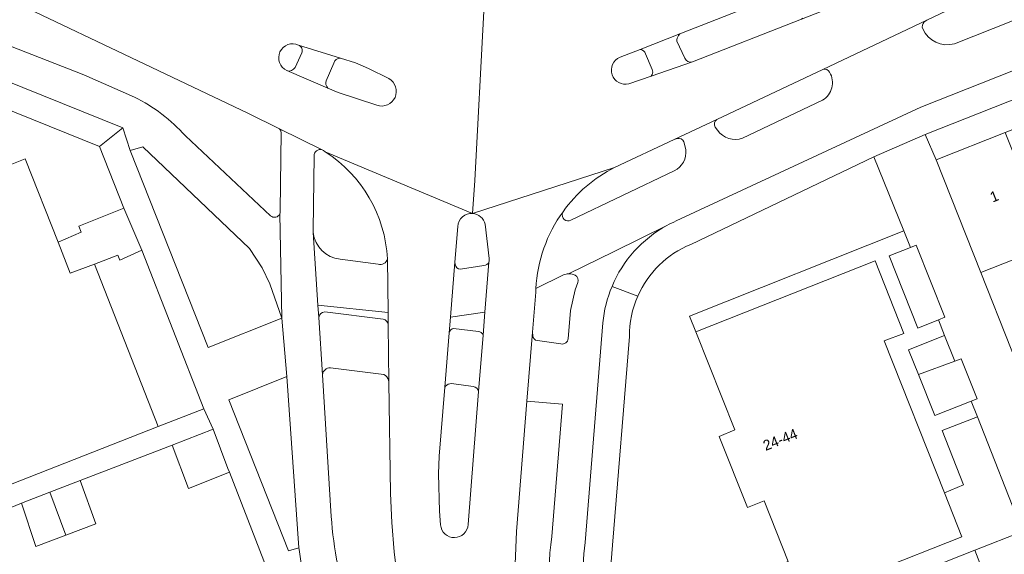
# Model space of a CAD drawing. Header units: metres. Extents: x 151448 to 154749, y 463108 to 465296.
# Tile 439 of 449: x 154552 to 154623, y 464889 to 464927. Entities that reach past the tile are written whole.
import ezdxf
from ezdxf.enums import TextEntityAlignment as Align

# ---------------------------------------------------------------- set-up
doc = ezdxf.new("R2010")
doc.units = ezdxf.units.M
for name, color, linetype, lineweight in [('B-PV-OG-BEBOUWING-GV', 1, 'Continuous', 9), ('B-PV-OG-BEBOUWING-T18', 2, 'Continuous', 9), ('B-PV-OG-TERREIN_BEGROEID-GV', 253, 'Continuous', 9), ('B-PV-OG-TERREIN_ERF-GV', 253, 'Continuous', 9), ('B-PV-VH-GESLOTENVERHARDING_ASFALT-GV', 253, 'Continuous', 9), ('B-PV-VH-OPENVERHARDING_BETONSTRAATSTEEN-GV', 253, 'Continuous', 9), ('B-PV-VH-OPENVERHARDING_TEGEL-GV', 253, 'Continuous', 9)]:
    doc.layers.add(name, color=color, linetype=linetype, lineweight=lineweight)
doc.styles.add('Drong', font='txt', dxfattribs={"height": 1.8})

msp = doc.modelspace()

# ---------------------------------------------------------------- linework, layer by layer
at = {"layer": 'B-PV-OG-BEBOUWING-GV', "flags": 128}
for points in [[(154626.341, 464910.889), (154623.102, 464919.033), (154618.113, 464917.056), (154621.353, 464908.913)], [(154554.741, 464911.112), (154552.362, 464917.126), (154548.13, 464915.441), (154544.226, 464913.905), (154540.051, 464912.26), (154542.723, 464905.476), (154543.075, 464904.581), (154547.92, 464892.28), (154561.96, 464897.79), (154557.37, 464909.52), (154555.628, 464908.869)], [(154618.297, 464905.502), (154618.74, 464905.68), (154616.68, 464910.9), (154616.261, 464910.734), (154614.74, 464910.13), (154616.8, 464904.9)], [(154618.719, 464893.013), (154614.38, 464903.97), (154615.78, 464904.52), (154613.71, 464909.75), (154600.77, 464904.64), (154603.6, 464897.56), (154602.47, 464897.07), (154604.51, 464891.95), (154605.7, 464892.42), (154607.435, 464888.053), (154606.22, 464887.57), (154607.31, 464884.82), (154619.98, 464889.83)], [(154619.473, 464902.513), (154616.842, 464901.551), (154618.03, 464898.59), (154620.651, 464899.625), (154621.07, 464899.79), (154619.92, 464902.69)], [(154562.989, 464896.456), (154564.155, 464893.309), (154567.126, 464894.496), (154567, 464894.764), (154565.926, 464897.611)], [(154556.349, 464893.894), (154554.139, 464893.038), (154555.309, 464889.939), (154557.479, 464890.759)], [(154554.139, 464893.038), (154552.101, 464892.249), (154553.138, 464889.119), (154555.309, 464889.939)]]:
    msp.add_lwpolyline(points, close=True, dxfattribs=at)
at = {"layer": 'B-PV-OG-TERREIN_BEGROEID-GV', "flags": 128}
for points in [[(154676.113, 464952.914), (154648.97, 464942.16), (154617.448, 464927.148), (154617.267, 464927.025)], [(154619.444, 464925.447), (154681.44, 464950.06), (154676.383, 464952.24), (154676.113, 464952.914)], [(154544.129, 464932.001), (154542.798, 464928.614), (154556.6, 464923.19), (154560.25, 464921.59)], [(154570.726, 464919.292), (154568.44, 464920.42), (154544.129, 464932.001)], [(154609.933, 464923.594), (154602.283, 464919.975)], [(154604.152, 464918.611), (154609.916, 464921.369)], [(154602.176, 464919.425), (154602.333, 464919.191)], [(154563.932, 464918.789), (154570.081, 464913.019)], [(154570.77, 464913.421), (154570.84, 464919.023)], [(154578.247, 464901.539), (154574.401, 464902.027)], [(154573.831, 464901.53), (154574.461, 464891.3)], [(154579.251, 464886.788), (154579.01, 464888.75), (154578.834, 464890.847), (154578.74, 464892.95), (154578.627, 464900.997), (154578.586, 464901.145)], [(154590.371, 464889.85), (154591.16, 464899.4), (154588.568, 464899.629), (154587.83, 464890.2), (154587.686, 464886.657), (154588.09, 464882.93)]]:
    msp.add_lwpolyline(points, dxfattribs=at)
at = {"layer": 'B-PV-OG-TERREIN_BEGROEID-GV'}
for points in [[(154617.267, 464927.025, 0.346298), (154617.163, 464926.511)], [(154617.163, 464926.511, 0.377721), (154619.444, 464925.447)], [(154610.435, 464923.38, 0.338308), (154609.933, 464923.594)], [(154609.916, 464921.369, 0.414224), (154610.435, 464923.38)], [(154560.25, 464921.59, -0.095802), (154563.932, 464918.789)], [(154602.283, 464919.975, 0.405665), (154602.176, 464919.425)], [(154570.84, 464919.023, 0.200897), (154570.726, 464919.292)], [(154602.333, 464919.191, 0.323177), (154604.152, 464918.611)], [(154570.081, 464913.019, 0.523096), (154570.75, 464913.159)], [(154570.75, 464913.159, 0.160537), (154570.77, 464913.421)], [(154574.401, 464902.027, 0.407765), (154573.831, 464901.53)], [(154578.586, 464901.145, 0.236018), (154578.247, 464901.539)], [(154574.461, 464891.3, 0.06626), (154575.861, 464884.36)], [(154590.784, 464880.321, -0.08427), (154590.371, 464889.85)]]:
    msp.add_lwpolyline(points, format="xyb", dxfattribs=at)
at = {"layer": 'B-PV-OG-TERREIN_BEGROEID-GV', "flags": 128}
for points in [[(154559.95, 464917.73), (154565.58, 464903.5), (154570.89, 464905.63), (154570.04, 464908.11), (154569.47, 464909.25), (154568.57, 464910.66), (154560.86, 464917.99)], [(154571.26, 464901.41), (154567.08, 464899.72), (154571.38, 464888.81), (154572.12, 464889.03)]]:
    msp.add_lwpolyline(points, close=True, dxfattribs=at)
at = {"layer": 'B-PV-OG-TERREIN_ERF-GV', "flags": 128}
for points in [[(154623.102, 464919.033), (154627.84, 464920.91), (154632.577, 464922.787), (154637.316, 464924.664), (154642.054, 464926.541), (154646.791, 464928.418), (154651.53, 464930.295), (154656.267, 464932.172), (154661.006, 464934.05), (154665.744, 464935.927), (154670.481, 464937.804), (154675.219, 464939.681), (154680.19, 464941.65), (154679.505, 464943.494), (154617.34, 464918.89), (154618.113, 464917.056)], [(154557.727, 464918.018), (154546.821, 464922.432), (154548.865, 464916.714), (154547.773, 464916.334), (154548.13, 464915.441), (154552.362, 464917.126), (154554.741, 464911.112), (154556.42, 464911.829), (154556.244, 464912.254), (154559.483, 464913.56)], [(154557.37, 464909.52), (154559.053, 464910.173), (154559.203, 464909.811), (154560.784, 464910.525), (154559.483, 464913.56), (154556.244, 464912.254), (154556.42, 464911.829), (154554.741, 464911.112), (154555.628, 464908.869)], [(154618.719, 464893.013), (154620.09, 464893.57), (154618.55, 464897.5), (154621.099, 464898.49), (154620.651, 464899.625), (154618.03, 464898.59), (154616.842, 464901.551), (154616.133, 464903.34), (154618.736, 464904.373), (154618.297, 464905.502), (154616.8, 464904.9), (154614.74, 464910.13), (154616.261, 464910.734), (154615.794, 464911.933), (154600.325, 464905.754), (154600.77, 464904.64), (154613.71, 464909.75), (154615.78, 464904.52), (154614.38, 464903.97)], [(154557.37, 464909.52), (154561.96, 464897.79), (154565.264, 464899.063), (154560.784, 464910.525), (154559.203, 464909.811), (154559.053, 464910.173)], [(154542.723, 464905.476), (154540.818, 464904.808), (154540.577, 464905.444), (154538.995, 464904.879), (154538.173, 464905.234), (154538.823, 464903.592), (154542.134, 464894.826), (154544.492, 464889.131), (154546.379, 464889.9), (154552.101, 464892.249), (154554.139, 464893.038), (154556.349, 464893.894), (154562.989, 464896.456), (154565.926, 464897.611), (154565.264, 464899.063), (154561.96, 464897.79), (154547.92, 464892.28), (154544.211, 464890.931), (154539.736, 464902.481), (154541.455, 464903.134), (154541.229, 464903.796), (154541.277, 464903.934), (154543.075, 464904.581)], [(154616.842, 464901.551), (154619.473, 464902.513), (154618.736, 464904.373), (154616.133, 464903.34)]]:
    msp.add_lwpolyline(points, close=True, dxfattribs=at)
for points in [[(154595.551, 464879.71), (154595.805, 464878.91), (154620.923, 464888.859), (154624.359, 464890.22), (154621.099, 464898.49), (154618.55, 464897.5), (154620.09, 464893.57), (154618.719, 464893.013), (154619.98, 464889.83), (154607.31, 464884.82), (154606.22, 464887.57), (154607.435, 464888.053), (154605.7, 464892.42), (154604.51, 464891.95), (154602.47, 464897.07), (154603.6, 464897.56), (154600.77, 464904.64), (154600.325, 464905.754), (154615.794, 464911.933), (154613.621, 464917.268), (154600.41, 464910.95)], [(154626.341, 464910.889), (154621.353, 464908.913), (154625.73, 464897.846)], [(154595.981, 464904.289), (154594.761, 464889.22)], [(154571.498, 464883.187), (154567.126, 464894.496), (154564.155, 464893.309), (154562.989, 464896.456), (154556.349, 464893.894), (154557.479, 464890.759), (154555.309, 464889.939), (154553.138, 464889.119), (154552.101, 464892.249), (154546.379, 464889.9), (154547.588, 464886.704)]]:
    msp.add_lwpolyline(points, dxfattribs=at)
at = {"layer": 'B-PV-OG-TERREIN_ERF-GV'}
for points in [[(154600.41, 464910.95, 0.193542), (154596.588, 464907.213)], [(154596.588, 464907.213, 0.105667), (154595.981, 464904.289)], [(154594.761, 464889.22, 0.097154), (154595.551, 464879.71)]]:
    msp.add_lwpolyline(points, format="xyb", dxfattribs=at)
at = {"layer": 'B-PV-VH-GESLOTENVERHARDING_ASFALT-GV', "flags": 128}
for points in [[(154585.486, 464927.796), (154584.834, 464915.574), (154584.654, 464913.184), (154594.909, 464916.499), (154599.212, 464918.529), (154602.283, 464919.975), (154609.933, 464923.594), (154617.448, 464927.148), (154648.97, 464942.16), (154676.113, 464952.914), (154682.039, 464955.262), (154688.352, 464957.763), (154724.65, 464972.11), (154726.193, 464972.685), (154727.76, 464973.19)], [(154499.744, 464949.868), (154500.916, 464949.495), (154502.012, 464949.085), (154541.998, 464932.859), (154544.129, 464932.001), (154568.44, 464920.42), (154570.726, 464919.292), (154573.808, 464917.771), (154573.89, 464917.73), (154574.03, 464917.641), (154584.654, 464913.184), (154584.834, 464915.574), (154585.486, 464927.796)], [(154595.307, 464924.462), (154596.747, 464925.028), (154599.633, 464926.163), (154607.558, 464929.278), (154615.265, 464932.306)], [(154617.961, 464930.98), (154615.985, 464930.203), (154608.393, 464927.216), (154600.544, 464924.128), (154597.563, 464923.102), (154595.946, 464922.545)], [(154572.102, 464925.349), (154575.132, 464924.403), (154576.22, 464924.06), (154577.15, 464923.66), (154578.618, 464922.921)], [(154577.758, 464921.001), (154574.96, 464921.93), (154574.226, 464922.242), (154571.251, 464923.508)], [(154594.909, 464916.499), (154584.654, 464913.184), (154574.03, 464917.641)], [(154582.35, 464890.682), (154582.27, 464891.67), (154582.2, 464894.37), (154582.248, 464895.646), (154582.653, 464900.624), (154582.975, 464904.571), (154583.066, 464905.682), (154583.389, 464909.656), (154583.602, 464912.25)], [(154585.56, 464912.404), (154585.85, 464909.92), (154585.86, 464909.785)], [(154578.52, 464909.9), (154578.567, 464906.019), (154578.577, 464905.145), (154578.627, 464900.997), (154578.74, 464892.95), (154578.834, 464890.847), (154579.01, 464888.75), (154579.251, 464886.788)], [(154585.831, 464909.672), (154585.546, 464906.045), (154585.415, 464904.393), (154585.093, 464900.319), (154584.34, 464890.71)], [(154588.09, 464882.93), (154587.686, 464886.657), (154587.83, 464890.2), (154588.568, 464899.629), (154588.992, 464904.604), (154589.229, 464907.499), (154589.238, 464907.753)]]:
    msp.add_lwpolyline(points, dxfattribs=at)
at = {"layer": 'B-PV-VH-GESLOTENVERHARDING_ASFALT-GV'}
for points in [[(154571.251, 464923.508, -0.996901), (154572.102, 464925.349)], [(154595.946, 464922.545, -0.936463), (154595.307, 464924.462)], [(154578.618, 464922.921, -0.911487), (154577.758, 464921.001)], [(154574.03, 464917.641, -0.240481), (154578.52, 464909.9)], [(154591.195, 464913.311, -0.121704), (154594.909, 464916.499)], [(154583.602, 464912.25, -0.416883), (154584.654, 464913.184)], [(154584.654, 464913.184, -0.335693), (154585.56, 464912.404)], [(154589.238, 464907.753, -0.146694), (154591.195, 464913.311)], [(154585.86, 464909.785, -0.222488), (154585.831, 464909.672)], [(154584.34, 464890.71, -0.933667), (154582.35, 464890.682)]]:
    msp.add_lwpolyline(points, format="xyb", dxfattribs=at)
at = {"layer": 'B-PV-VH-OPENVERHARDING_BETONSTRAATSTEEN-GV', "flags": 128}
for points in [[(154560.25, 464921.59), (154556.6, 464923.19), (154542.798, 464928.614), (154534.729, 464931.785), (154517.507, 464938.702), (154499.799, 464945.905), (154493.084, 464948.879), (154492.796, 464949.191), (154492.634, 464949.478), (154492.619, 464949.874)], [(154490.953, 464947.022), (154492.932, 464946.223), (154559.419, 464919.359), (154559.95, 464917.73), (154560.86, 464917.99), (154568.57, 464910.66), (154569.47, 464909.25), (154570.04, 464908.11), (154570.89, 464905.63), (154570.75, 464913.159)], [(154596.747, 464925.028), (154595.307, 464924.462)], [(154571.85, 464923.739), (154572.326, 464924.784)], [(154578.618, 464922.921), (154577.15, 464923.66), (154576.22, 464924.06), (154575.132, 464924.403)], [(154597.627, 464923.576), (154597.15, 464924.71)], [(154574.653, 464924.048), (154574.099, 464922.776)], [(154595.946, 464922.545), (154597.563, 464923.102), (154597.629, 464923.227)], [(154574.226, 464922.242), (154574.96, 464921.93), (154577.758, 464921.001)], [(154570.081, 464913.019), (154563.932, 464918.789)], [(154599.427, 464918.6), (154599.212, 464918.529), (154594.909, 464916.499)], [(154600.061, 464917.8), (154599.91, 464918.35)], [(154573.221, 464917.33), (154573.151, 464911.991)], [(154574.03, 464917.641), (154573.89, 464917.73), (154573.808, 464917.771)], [(154591.762, 464912.691), (154599.218, 464916.259)], [(154591.195, 464913.311), (154591.156, 464913.225)], [(154583.602, 464912.25), (154583.389, 464909.656), (154583.404, 464909.515)], [(154585.86, 464909.785), (154585.85, 464909.92), (154585.56, 464912.404)], [(154575.101, 464909.883), (154577.836, 464909.516)], [(154583.791, 464909.15), (154585.476, 464909.421)], [(154591.227, 464908.748), (154589.238, 464907.753), (154589.229, 464907.499), (154588.992, 464904.604), (154589.007, 464904.354)], [(154592.059, 464908.73), (154591.925, 464908.775)], [(154591.57, 464904.136), (154591.73, 464906.17), (154592.07, 464907.66), (154592.256, 464908.186)], [(154578.577, 464905.145), (154578.567, 464906.019), (154573.504, 464906.564), (154573.562, 464905.674)], [(154573.993, 464906.065), (154578.212, 464905.549)], [(154585.546, 464906.045), (154583.066, 464905.682), (154582.975, 464904.571)], [(154585.415, 464904.393), (154585.546, 464906.045)], [(154583.296, 464904.875), (154585.085, 464904.663)], [(154589.343, 464904), (154591.035, 464903.759)], [(154584.705, 464900.679), (154583.141, 464900.89)], [(154582.719, 464900.706), (154582.653, 464900.624), (154582.248, 464895.646), (154582.2, 464894.37), (154582.27, 464891.67), (154582.35, 464890.682)], [(154584.34, 464890.71), (154585.093, 464900.319)]]:
    msp.add_lwpolyline(points, dxfattribs=at)
at = {"layer": 'B-PV-VH-OPENVERHARDING_BETONSTRAATSTEEN-GV'}
for points in [[(154572.102, 464925.349, 0.996901), (154571.251, 464923.508)], [(154572.326, 464924.784, 0.414298), (154572.102, 464925.349)], [(154597.15, 464924.71, 0.362034), (154596.747, 464925.028)], [(154575.132, 464924.403, 0.369341), (154574.653, 464924.048)], [(154595.307, 464924.462, 0.936463), (154595.946, 464922.545)], [(154571.251, 464923.508, 0.395437), (154571.85, 464923.739)], [(154597.629, 464923.227, 0.200583), (154597.627, 464923.576)], [(154577.758, 464921.001, 0.911487), (154578.618, 464922.921)], [(154574.099, 464922.776, 0.316398), (154574.226, 464922.242)], [(154563.932, 464918.789, 0.095802), (154560.25, 464921.59)], [(154599.91, 464918.35, 0.364307), (154599.427, 464918.6)], [(154573.808, 464917.771, 0.54454), (154573.221, 464917.33)], [(154578.52, 464909.9, 0.240481), (154574.03, 464917.641)], [(154599.218, 464916.259, 0.30801), (154600.061, 464917.8)], [(154594.909, 464916.499, 0.121704), (154591.195, 464913.311)], [(154570.75, 464913.159, -0.523096), (154570.081, 464913.019)], [(154584.654, 464913.184, 0.416883), (154583.602, 464912.25)], [(154585.56, 464912.404, 0.335693), (154584.654, 464913.184)], [(154591.156, 464913.225, 0.673656), (154591.762, 464912.691)], [(154573.151, 464911.991, 0.02119), (154573.163, 464911.803)], [(154573.163, 464911.803, 0.356143), (154575.101, 464909.883)], [(154577.836, 464909.516, 0.438334), (154578.52, 464909.9)], [(154583.404, 464909.515, 0.348417), (154583.791, 464909.15)], [(154585.476, 464909.421, 0.319777), (154585.831, 464909.672)], [(154585.831, 464909.672, 0.222488), (154585.86, 464909.785)], [(154591.594, 464908.82, 0.087565), (154591.227, 464908.748)], [(154591.925, 464908.775, 0.081301), (154591.594, 464908.82)], [(154592.256, 464908.186, 0.354843), (154592.059, 464908.73)], [(154573.562, 464905.674, -0.377183), (154573.993, 464906.065)], [(154578.212, 464905.549, -0.305532), (154578.577, 464905.145)], [(154582.975, 464904.571, -0.334459), (154583.296, 464904.875)], [(154585.085, 464904.663, -0.320133), (154585.415, 464904.393)], [(154589.007, 464904.354, 0.368093), (154589.343, 464904)], [(154591.035, 464903.759, 0.423454), (154591.57, 464904.136)], [(154583.141, 464900.89, 0.217911), (154582.719, 464900.706)], [(154585.093, 464900.319, 0.350277), (154584.705, 464900.679)], [(154582.35, 464890.682, 0.933667), (154584.34, 464890.71)]]:
    msp.add_lwpolyline(points, format="xyb", dxfattribs=at)
at = {"layer": 'B-PV-VH-OPENVERHARDING_TEGEL-GV', "flags": 128}
for points in [[(154721.53, 464965.88), (154686.427, 464952.027), (154683.745, 464950.97), (154681.44, 464950.06), (154619.444, 464925.447)], [(154599.351, 464912.64), (154617.01, 464920.87), (154681.24, 464946.32), (154685.007, 464947.801), (154688.91, 464949.333), (154721.461, 464962.22)], [(154613.621, 464917.268), (154617.34, 464918.89), (154679.505, 464943.494), (154681.32, 464944.22), (154683.69, 464945.12), (154683.63, 464945.27), (154681.24, 464946.32), (154617.01, 464920.87), (154599.351, 464912.64)], [(154607.637, 464929.291), (154607.558, 464929.278), (154599.633, 464926.163), (154599.531, 464926.038)], [(154600.544, 464924.128), (154608.393, 464927.216), (154608.498, 464927.303)], [(154617.267, 464927.025), (154617.448, 464927.148), (154609.933, 464923.594)], [(154599.633, 464926.163), (154596.747, 464925.028)], [(154599.531, 464926.038), (154599.633, 464926.163)], [(154575.132, 464924.403), (154572.102, 464925.349)], [(154599.412, 464925.618), (154599.97, 464924.39)], [(154599.97, 464924.39), (154599.412, 464925.618)], [(154572.326, 464924.784), (154571.85, 464923.739)], [(154597.15, 464924.71), (154597.627, 464923.576)], [(154574.099, 464922.776), (154574.653, 464924.048)], [(154597.629, 464923.227), (154597.563, 464923.102), (154600.544, 464924.128)], [(154571.251, 464923.508), (154574.226, 464922.242)], [(154609.916, 464921.369), (154604.152, 464918.611)], [(154572.141, 464888.905), (154572.12, 464889.03), (154571.38, 464888.81), (154567.08, 464899.72), (154571.26, 464901.41), (154570.89, 464905.63), (154565.58, 464903.5), (154559.95, 464917.73), (154559.419, 464919.359), (154557.727, 464918.018), (154559.483, 464913.56), (154560.784, 464910.525), (154565.264, 464899.063), (154565.926, 464897.611), (154567, 464894.764), (154567.126, 464894.496), (154571.498, 464883.187), (154572.05, 464881.563), (154574.71, 464874.694), (154575.448, 464872.787), (154576.544, 464873.277), (154577.181, 464873.525)], [(154602.283, 464919.975), (154599.212, 464918.529), (154599.427, 464918.6)], [(154602.333, 464919.191), (154602.176, 464919.425)], [(154573.808, 464917.771), (154570.726, 464919.292)], [(154570.84, 464919.023), (154570.77, 464913.421)], [(154625.73, 464897.846), (154621.353, 464908.913), (154618.113, 464917.056), (154617.34, 464918.89), (154613.621, 464917.268), (154615.794, 464911.933), (154616.261, 464910.734), (154616.68, 464910.9), (154618.74, 464905.68), (154618.297, 464905.502), (154618.736, 464904.373), (154619.473, 464902.513), (154619.92, 464902.69), (154621.07, 464899.79), (154620.651, 464899.625), (154621.099, 464898.49), (154624.359, 464890.22), (154620.923, 464888.859), (154622.25, 464885.35)], [(154599.91, 464918.35), (154600.061, 464917.8)], [(154573.151, 464911.991), (154573.221, 464917.33)], [(154600.41, 464910.95), (154613.621, 464917.268)], [(154599.218, 464916.259), (154591.762, 464912.691)], [(154570.75, 464913.159), (154570.89, 464905.63), (154571.26, 464901.41), (154572.12, 464889.03), (154572.141, 464888.905)], [(154591.156, 464913.225), (154591.195, 464913.311)], [(154591.594, 464908.82), (154594.878, 464910.437), (154598.686, 464912.311)], [(154598.686, 464912.311), (154594.878, 464910.437), (154591.594, 464908.82)], [(154574.461, 464891.3), (154573.831, 464901.53), (154573.562, 464905.674), (154573.504, 464906.564), (154573.163, 464911.803)], [(154573.163, 464911.803), (154573.504, 464906.564), (154578.567, 464906.019), (154578.52, 464909.9)], [(154577.836, 464909.516), (154575.101, 464909.883)], [(154583.404, 464909.515), (154583.389, 464909.656), (154583.066, 464905.682), (154585.546, 464906.045), (154585.831, 464909.672)], [(154585.476, 464909.421), (154583.791, 464909.15)], [(154589.238, 464907.753), (154591.227, 464908.748)], [(154591.925, 464908.775), (154592.059, 464908.73)], [(154592.256, 464908.186), (154592.07, 464907.66), (154591.73, 464906.17), (154591.57, 464904.136)], [(154596.588, 464907.213), (154594.728, 464907.913)], [(154594.728, 464907.913), (154596.588, 464907.213)], [(154578.212, 464905.549), (154573.993, 464906.065)], [(154573.562, 464905.674), (154573.831, 464901.53)], [(154578.586, 464901.145), (154578.627, 464900.997), (154578.577, 464905.145)], [(154594.067, 464905.274), (154592.781, 464889.42)], [(154592.781, 464889.42), (154594.067, 464905.274)], [(154582.975, 464904.571), (154582.653, 464900.624), (154582.719, 464900.706)], [(154585.085, 464904.663), (154583.296, 464904.875)], [(154585.093, 464900.319), (154585.415, 464904.393)], [(154589.007, 464904.354), (154588.992, 464904.604), (154588.568, 464899.629), (154591.16, 464899.4), (154590.371, 464889.85)], [(154591.035, 464903.759), (154589.343, 464904)], [(154594.761, 464889.22), (154595.981, 464904.289)], [(154574.401, 464902.027), (154578.247, 464901.539)], [(154583.141, 464900.89), (154584.705, 464900.679)]]:
    msp.add_lwpolyline(points, dxfattribs=at)
for points in [[(154546.821, 464922.432), (154557.727, 464918.018), (154559.419, 464919.359), (154492.932, 464946.223), (154492.24, 464944.787), (154538.146, 464925.993), (154538.143, 464925.986)], [(154595.805, 464878.91), (154597.132, 464875.411), (154622.25, 464885.35), (154620.923, 464888.859)]]:
    msp.add_lwpolyline(points, close=True, dxfattribs=at)
at = {"layer": 'B-PV-VH-OPENVERHARDING_TEGEL-GV'}
for points in [[(154617.163, 464926.511, -0.346298), (154617.267, 464927.025)], [(154619.444, 464925.447, -0.377721), (154617.163, 464926.511)], [(154599.531, 464926.038, 0.192265), (154599.412, 464925.618)], [(154599.412, 464925.618, -0.192265), (154599.531, 464926.038)], [(154572.102, 464925.349, -0.414298), (154572.326, 464924.784)], [(154596.747, 464925.028, -0.362034), (154597.15, 464924.71)], [(154574.653, 464924.048, -0.369341), (154575.132, 464924.403)], [(154599.97, 464924.39, 0.355984), (154600.544, 464924.128)], [(154600.544, 464924.128, -0.355984), (154599.97, 464924.39)], [(154571.85, 464923.739, -0.395437), (154571.251, 464923.508)], [(154597.627, 464923.576, -0.200583), (154597.629, 464923.227)], [(154609.933, 464923.594, -0.338308), (154610.435, 464923.38)], [(154610.435, 464923.38, -0.414224), (154609.916, 464921.369)], [(154574.226, 464922.242, -0.316398), (154574.099, 464922.776)], [(154602.176, 464919.425, -0.405665), (154602.283, 464919.975)], [(154570.726, 464919.292, -0.200897), (154570.84, 464919.023)], [(154599.427, 464918.6, -0.364307), (154599.91, 464918.35)], [(154604.152, 464918.611, -0.323177), (154602.333, 464919.191)], [(154573.221, 464917.33, -0.54454), (154573.808, 464917.771)], [(154600.061, 464917.8, -0.30801), (154599.218, 464916.259)], [(154570.77, 464913.421, -0.160537), (154570.75, 464913.159)], [(154591.195, 464913.311, 0.146694), (154589.238, 464907.753)], [(154591.762, 464912.691, -0.673656), (154591.156, 464913.225)], [(154594.728, 464907.913, -0.1709), (154598.686, 464912.311)], [(154598.686, 464912.311, 0.1709), (154594.728, 464907.913)], [(154598.686, 464912.311, -0.019889), (154599.351, 464912.64)], [(154599.351, 464912.64, 0.019889), (154598.686, 464912.311)], [(154573.163, 464911.803, -0.02119), (154573.151, 464911.991)], [(154575.101, 464909.883, -0.356143), (154573.163, 464911.803)], [(154596.588, 464907.213, -0.193542), (154600.41, 464910.95)], [(154578.52, 464909.9, -0.438334), (154577.836, 464909.516)], [(154583.791, 464909.15, -0.348417), (154583.404, 464909.515)], [(154585.831, 464909.672, -0.319777), (154585.476, 464909.421)], [(154591.227, 464908.748, -0.087565), (154591.594, 464908.82)], [(154591.594, 464908.82, -0.081301), (154591.925, 464908.775)], [(154592.059, 464908.73, -0.354843), (154592.256, 464908.186)], [(154594.728, 464907.913, 0.076937), (154594.067, 464905.274)], [(154594.067, 464905.274, -0.076937), (154594.728, 464907.913)], [(154595.981, 464904.289, -0.105667), (154596.588, 464907.213)], [(154573.993, 464906.065, 0.377183), (154573.562, 464905.674)], [(154578.577, 464905.145, 0.305532), (154578.212, 464905.549)], [(154583.296, 464904.875, 0.334459), (154582.975, 464904.571)], [(154585.415, 464904.393, 0.320133), (154585.085, 464904.663)], [(154589.343, 464904, -0.368093), (154589.007, 464904.354)], [(154591.57, 464904.136, -0.423454), (154591.035, 464903.759)], [(154573.831, 464901.53, -0.407765), (154574.401, 464902.027)], [(154578.247, 464901.539, -0.236018), (154578.586, 464901.145)], [(154582.719, 464900.706, -0.217911), (154583.141, 464900.89)], [(154584.705, 464900.679, -0.350277), (154585.093, 464900.319)], [(154575.861, 464884.36, -0.06626), (154574.461, 464891.3)], [(154590.371, 464889.85, 0.08427), (154590.784, 464880.321)], [(154572.141, 464888.905, 0.055131), (154573.471, 464883.61)], [(154573.471, 464883.61, -0.055131), (154572.141, 464888.905)], [(154592.781, 464889.42, 0.128888), (154594.561, 464876.54)], [(154594.561, 464876.54, -0.128888), (154592.781, 464889.42)], [(154595.551, 464879.71, -0.097154), (154594.761, 464889.22)]]:
    msp.add_lwpolyline(points, format="xyb", dxfattribs=at)

# ---------------------------------------------------------------- texts
at = {"layer": 'B-PV-OG-BEBOUWING-T18', "style": 'Drong'}
for s, rotation, p in [('1', 21.6, (154622.317, 464914.419)), ('24-44', 21.7, (154606.864, 464896.85))]:
    msp.add_text(s, height=0.75, rotation=rotation, dxfattribs=at).set_placement(p, align=Align.MIDDLE)

doc.saveas('drawing.dxf')
